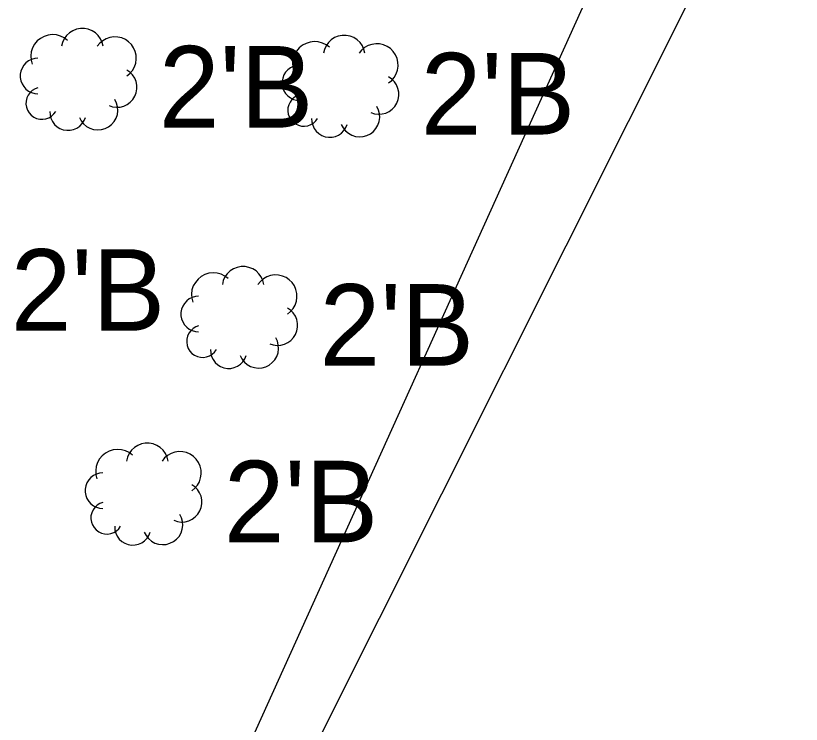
# Model space of a CAD drawing. Extents: x 1363693 to 1365209, y 422201 to 424153.
# Drawn here: x 1364147.8 to 1364163.19, y 422923.07 to 422936.96 of the extents above; entities that cross this region are included whole.
import ezdxf

# ---------------------------------------------------------------- set-up
doc = ezdxf.new("R2010")
doc.units = 0
for name, color, linetype in [('UT_X_FO', 7, 'Continuous'), ('VG_X_Cells', 7, 'Continuous'), ('VG_X_Flower_Bed', 7, 'Continuous'), ('VG_X_Text', 7, 'Continuous')]:
    doc.layers.add(name, color=color, linetype=linetype)

msp = doc.modelspace()

# ---------------------------------------------------------------- linework, layer by layer
at = {"layer": 'UT_X_FO'}
msp.add_lwpolyline([(1364198.41, 423083.145), (1364202.916, 423079.215), (1364206.614, 423072.625), (1364206.927, 423065.384), (1364205.607, 423052.889), (1364202.652, 423033.176), (1364193.585, 423006.537), (1364182.955, 422981.103), (1364130.325, 422876.058), (1364040.63, 422724.214)], dxfattribs=at)
at = {"layer": 'VG_X_Cells'}
for points in [[(1364149.511, 422936.36), (1364149.492, 422936.435), (1364149.46, 422936.506), (1364149.415, 422936.57), (1364149.358, 422936.624), (1364149.293, 422936.666), (1364149.22, 422936.695), (1364149.144, 422936.71), (1364149.065, 422936.71), (1364148.989, 422936.695), (1364148.916, 422936.666), (1364148.851, 422936.624), (1364148.794, 422936.57), (1364148.749, 422936.506), (1364148.716, 422936.435), (1364148.698, 422936.36)], [(1364148.814, 422936.476), (1364148.749, 422936.525), (1364148.676, 422936.56), (1364148.597, 422936.582), (1364148.515, 422936.588), (1364148.434, 422936.578), (1364148.356, 422936.554), (1364148.285, 422936.515), (1364148.221, 422936.464), (1364148.169, 422936.401), (1364148.129, 422936.33), (1364148.103, 422936.253), (1364148.093, 422936.172), (1364148.098, 422936.09), (1364148.118, 422936.011)], [(1364149.975, 422935.779), (1364150.036, 422935.828), (1364150.086, 422935.887), (1364150.125, 422935.955), (1364150.15, 422936.029), (1364150.161, 422936.105), (1364150.158, 422936.183), (1364150.14, 422936.259), (1364150.109, 422936.33), (1364150.065, 422936.395), (1364150.01, 422936.45), (1364149.946, 422936.493), (1364149.875, 422936.525), (1364149.799, 422936.542), (1364149.721, 422936.545), (1364149.644, 422936.534), (1364149.571, 422936.509), (1364149.503, 422936.47), (1364149.444, 422936.42), (1364149.395, 422936.36)], [(1364154.642, 422936.224), (1364154.623, 422936.299), (1364154.591, 422936.37), (1364154.546, 422936.434), (1364154.489, 422936.488), (1364154.424, 422936.53), (1364154.351, 422936.559), (1364154.275, 422936.574), (1364154.196, 422936.574), (1364154.12, 422936.559), (1364154.047, 422936.53), (1364153.982, 422936.488), (1364153.925, 422936.434), (1364153.88, 422936.37), (1364153.847, 422936.299), (1364153.829, 422936.224)], [(1364153.945, 422936.34), (1364153.88, 422936.389), (1364153.807, 422936.424), (1364153.728, 422936.446), (1364153.646, 422936.452), (1364153.565, 422936.442), (1364153.487, 422936.418), (1364153.416, 422936.379), (1364153.352, 422936.328), (1364153.3, 422936.265), (1364153.26, 422936.194), (1364153.234, 422936.117), (1364153.224, 422936.036), (1364153.229, 422935.954), (1364153.249, 422935.875)], [(1364155.106, 422935.643), (1364155.167, 422935.692), (1364155.217, 422935.751), (1364155.256, 422935.819), (1364155.281, 422935.893), (1364155.292, 422935.969), (1364155.289, 422936.047), (1364155.271, 422936.123), (1364155.24, 422936.194), (1364155.196, 422936.259), (1364155.141, 422936.314), (1364155.077, 422936.357), (1364155.006, 422936.389), (1364154.93, 422936.406), (1364154.852, 422936.409), (1364154.775, 422936.398), (1364154.702, 422936.373), (1364154.634, 422936.334), (1364154.575, 422936.284), (1364154.526, 422936.224)], [(1364148.234, 422936.127), (1364148.17, 422936.121), (1364148.108, 422936.104), (1364148.05, 422936.075), (1364147.999, 422936.036), (1364147.956, 422935.989), (1364147.922, 422935.934), (1364147.899, 422935.874), (1364147.887, 422935.811), (1364147.887, 422935.747), (1364147.899, 422935.684), (1364147.922, 422935.624), (1364147.956, 422935.569), (1364147.999, 422935.522), (1364148.05, 422935.483), (1364148.108, 422935.454), (1364148.17, 422935.437), (1364148.234, 422935.431)], [(1364153.365, 422935.991), (1364153.301, 422935.985), (1364153.239, 422935.968), (1364153.181, 422935.939), (1364153.13, 422935.9), (1364153.087, 422935.853), (1364153.053, 422935.798), (1364153.03, 422935.738), (1364153.018, 422935.675), (1364153.018, 422935.611), (1364153.03, 422935.548), (1364153.053, 422935.488), (1364153.087, 422935.433), (1364153.13, 422935.386), (1364153.181, 422935.347), (1364153.239, 422935.318), (1364153.301, 422935.301), (1364153.365, 422935.295)], [(1364149.627, 422935.198), (1364149.697, 422935.175), (1364149.771, 422935.165), (1364149.845, 422935.17), (1364149.917, 422935.188), (1364149.984, 422935.22), (1364150.043, 422935.264), (1364150.094, 422935.318), (1364150.133, 422935.381), (1364150.16, 422935.45), (1364150.173, 422935.523), (1364150.172, 422935.597), (1364150.157, 422935.67), (1364150.129, 422935.738), (1364150.088, 422935.8), (1364150.036, 422935.853), (1364149.975, 422935.895)], [(1364154.758, 422935.062), (1364154.828, 422935.039), (1364154.902, 422935.029), (1364154.976, 422935.034), (1364155.048, 422935.052), (1364155.115, 422935.084), (1364155.174, 422935.128), (1364155.225, 422935.182), (1364155.264, 422935.245), (1364155.291, 422935.314), (1364155.304, 422935.387), (1364155.303, 422935.461), (1364155.288, 422935.534), (1364155.26, 422935.602), (1364155.219, 422935.664), (1364155.167, 422935.717), (1364155.106, 422935.759)], [(1364148.234, 422935.547), (1364148.176, 422935.526), (1364148.123, 422935.494), (1364148.078, 422935.452), (1364148.042, 422935.402), (1364148.016, 422935.347), (1364148.001, 422935.287), (1364147.999, 422935.226), (1364148.008, 422935.165), (1364148.029, 422935.107), (1364148.061, 422935.055), (1364148.103, 422935.009), (1364148.152, 422934.973), (1364148.208, 422934.947), (1364148.268, 422934.932), (1364148.329, 422934.929), (1364148.39, 422934.939), (1364148.448, 422934.96), (1364148.5, 422934.991), (1364148.546, 422935.033), (1364148.582, 422935.082)], [(1364149.046, 422934.966), (1364149.081, 422934.899), (1364149.129, 422934.839), (1364149.186, 422934.79), (1364149.253, 422934.753), (1364149.325, 422934.73), (1364149.4, 422934.721), (1364149.476, 422934.726), (1364149.549, 422934.747), (1364149.617, 422934.78), (1364149.677, 422934.827), (1364149.727, 422934.884), (1364149.765, 422934.95), (1364149.79, 422935.022), (1364149.8, 422935.097), (1364149.795, 422935.173), (1364149.776, 422935.246), (1364149.743, 422935.315)], [(1364153.365, 422935.411), (1364153.307, 422935.39), (1364153.254, 422935.358), (1364153.209, 422935.316), (1364153.173, 422935.266), (1364153.147, 422935.211), (1364153.132, 422935.151), (1364153.13, 422935.09), (1364153.139, 422935.029), (1364153.16, 422934.971), (1364153.192, 422934.919), (1364153.234, 422934.873), (1364153.283, 422934.837), (1364153.339, 422934.811), (1364153.399, 422934.796), (1364153.46, 422934.793), (1364153.521, 422934.803), (1364153.579, 422934.824), (1364153.631, 422934.855), (1364153.677, 422934.897), (1364153.713, 422934.946)], [(1364154.177, 422934.83), (1364154.212, 422934.763), (1364154.26, 422934.703), (1364154.317, 422934.654), (1364154.384, 422934.617), (1364154.456, 422934.594), (1364154.531, 422934.585), (1364154.607, 422934.59), (1364154.68, 422934.611), (1364154.748, 422934.644), (1364154.808, 422934.691), (1364154.858, 422934.748), (1364154.896, 422934.814), (1364154.921, 422934.886), (1364154.931, 422934.961), (1364154.926, 422935.037), (1364154.907, 422935.11), (1364154.874, 422935.179)], [(1364148.466, 422935.082), (1364148.47, 422935.014), (1364148.487, 422934.948), (1364148.516, 422934.886), (1364148.556, 422934.83), (1364148.607, 422934.784), (1364148.665, 422934.748), (1364148.729, 422934.724), (1364148.797, 422934.713), (1364148.866, 422934.715), (1364148.932, 422934.73), (1364148.995, 422934.757), (1364149.051, 422934.796), (1364149.099, 422934.845), (1364149.137, 422934.903), (1364149.163, 422934.966)], [(1364153.597, 422934.946), (1364153.601, 422934.878), (1364153.618, 422934.812), (1364153.647, 422934.75), (1364153.687, 422934.694), (1364153.738, 422934.648), (1364153.796, 422934.612), (1364153.86, 422934.588), (1364153.928, 422934.577), (1364153.997, 422934.579), (1364154.063, 422934.594), (1364154.126, 422934.621), (1364154.182, 422934.66), (1364154.23, 422934.709), (1364154.268, 422934.767), (1364154.294, 422934.83)], [(1364152.66, 422931.692), (1364152.641, 422931.767), (1364152.609, 422931.838), (1364152.564, 422931.902), (1364152.507, 422931.956), (1364152.442, 422931.998), (1364152.369, 422932.027), (1364152.293, 422932.042), (1364152.214, 422932.042), (1364152.138, 422932.027), (1364152.065, 422931.998), (1364152, 422931.956), (1364151.943, 422931.902), (1364151.898, 422931.838), (1364151.865, 422931.767), (1364151.847, 422931.692)], [(1364151.963, 422931.808), (1364151.898, 422931.857), (1364151.825, 422931.892), (1364151.746, 422931.914), (1364151.664, 422931.92), (1364151.583, 422931.91), (1364151.505, 422931.886), (1364151.434, 422931.847), (1364151.37, 422931.796), (1364151.318, 422931.733), (1364151.278, 422931.662), (1364151.252, 422931.585), (1364151.242, 422931.504), (1364151.247, 422931.422), (1364151.267, 422931.343)], [(1364153.124, 422931.111), (1364153.185, 422931.16), (1364153.235, 422931.219), (1364153.274, 422931.287), (1364153.299, 422931.361), (1364153.31, 422931.437), (1364153.307, 422931.515), (1364153.289, 422931.591), (1364153.258, 422931.662), (1364153.214, 422931.727), (1364153.159, 422931.782), (1364153.095, 422931.825), (1364153.024, 422931.857), (1364152.948, 422931.874), (1364152.87, 422931.877), (1364152.793, 422931.866), (1364152.72, 422931.841), (1364152.652, 422931.802), (1364152.593, 422931.752), (1364152.544, 422931.692)], [(1364151.383, 422931.459), (1364151.319, 422931.453), (1364151.257, 422931.436), (1364151.199, 422931.407), (1364151.148, 422931.368), (1364151.105, 422931.321), (1364151.071, 422931.266), (1364151.048, 422931.206), (1364151.036, 422931.143), (1364151.036, 422931.079), (1364151.048, 422931.016), (1364151.071, 422930.956), (1364151.105, 422930.901), (1364151.148, 422930.854), (1364151.199, 422930.815), (1364151.257, 422930.786), (1364151.319, 422930.769), (1364151.383, 422930.763)], [(1364152.776, 422930.53), (1364152.846, 422930.507), (1364152.92, 422930.497), (1364152.994, 422930.502), (1364153.066, 422930.52), (1364153.133, 422930.552), (1364153.192, 422930.596), (1364153.243, 422930.65), (1364153.282, 422930.713), (1364153.309, 422930.782), (1364153.322, 422930.855), (1364153.321, 422930.929), (1364153.306, 422931.002), (1364153.278, 422931.07), (1364153.237, 422931.132), (1364153.185, 422931.185), (1364153.124, 422931.227)], [(1364151.383, 422930.879), (1364151.325, 422930.858), (1364151.272, 422930.826), (1364151.227, 422930.784), (1364151.191, 422930.734), (1364151.165, 422930.679), (1364151.15, 422930.619), (1364151.148, 422930.558), (1364151.157, 422930.497), (1364151.178, 422930.439), (1364151.21, 422930.387), (1364151.252, 422930.341), (1364151.301, 422930.305), (1364151.357, 422930.279), (1364151.417, 422930.264), (1364151.478, 422930.261), (1364151.539, 422930.271), (1364151.597, 422930.292), (1364151.649, 422930.323), (1364151.695, 422930.365), (1364151.731, 422930.414)], [(1364152.195, 422930.298), (1364152.23, 422930.231), (1364152.278, 422930.171), (1364152.335, 422930.122), (1364152.402, 422930.085), (1364152.474, 422930.062), (1364152.549, 422930.053), (1364152.625, 422930.058), (1364152.698, 422930.079), (1364152.766, 422930.112), (1364152.826, 422930.159), (1364152.876, 422930.216), (1364152.914, 422930.282), (1364152.939, 422930.354), (1364152.949, 422930.429), (1364152.944, 422930.505), (1364152.925, 422930.578), (1364152.892, 422930.647)], [(1364151.615, 422930.414), (1364151.619, 422930.346), (1364151.636, 422930.28), (1364151.665, 422930.218), (1364151.705, 422930.162), (1364151.756, 422930.116), (1364151.814, 422930.08), (1364151.878, 422930.056), (1364151.946, 422930.045), (1364152.015, 422930.047), (1364152.081, 422930.062), (1364152.144, 422930.089), (1364152.2, 422930.128), (1364152.248, 422930.177), (1364152.286, 422930.235), (1364152.312, 422930.298)], [(1364150.783, 422928.23), (1364150.764, 422928.305), (1364150.732, 422928.376), (1364150.687, 422928.44), (1364150.63, 422928.494), (1364150.565, 422928.536), (1364150.492, 422928.565), (1364150.416, 422928.58), (1364150.337, 422928.58), (1364150.261, 422928.565), (1364150.188, 422928.536), (1364150.123, 422928.494), (1364150.066, 422928.44), (1364150.021, 422928.376), (1364149.988, 422928.305), (1364149.97, 422928.23)], [(1364150.086, 422928.346), (1364150.021, 422928.395), (1364149.948, 422928.43), (1364149.869, 422928.452), (1364149.787, 422928.458), (1364149.706, 422928.448), (1364149.628, 422928.424), (1364149.557, 422928.385), (1364149.493, 422928.334), (1364149.441, 422928.271), (1364149.401, 422928.2), (1364149.375, 422928.123), (1364149.365, 422928.042), (1364149.37, 422927.96), (1364149.39, 422927.881)], [(1364151.247, 422927.649), (1364151.308, 422927.698), (1364151.358, 422927.757), (1364151.397, 422927.825), (1364151.422, 422927.899), (1364151.433, 422927.975), (1364151.43, 422928.053), (1364151.412, 422928.129), (1364151.381, 422928.2), (1364151.337, 422928.265), (1364151.282, 422928.32), (1364151.218, 422928.363), (1364151.147, 422928.395), (1364151.071, 422928.412), (1364150.993, 422928.415), (1364150.916, 422928.404), (1364150.843, 422928.379), (1364150.775, 422928.34), (1364150.716, 422928.29), (1364150.667, 422928.23)], [(1364149.506, 422927.997), (1364149.442, 422927.991), (1364149.38, 422927.974), (1364149.322, 422927.945), (1364149.271, 422927.906), (1364149.228, 422927.859), (1364149.194, 422927.804), (1364149.171, 422927.744), (1364149.159, 422927.681), (1364149.159, 422927.617), (1364149.171, 422927.554), (1364149.194, 422927.494), (1364149.228, 422927.439), (1364149.271, 422927.392), (1364149.322, 422927.353), (1364149.38, 422927.324), (1364149.442, 422927.307), (1364149.506, 422927.301)], [(1364150.899, 422927.068), (1364150.969, 422927.045), (1364151.043, 422927.035), (1364151.117, 422927.04), (1364151.189, 422927.058), (1364151.256, 422927.09), (1364151.315, 422927.134), (1364151.366, 422927.188), (1364151.405, 422927.251), (1364151.432, 422927.32), (1364151.445, 422927.393), (1364151.444, 422927.467), (1364151.429, 422927.54), (1364151.401, 422927.608), (1364151.36, 422927.67), (1364151.308, 422927.723), (1364151.247, 422927.765)], [(1364149.506, 422927.417), (1364149.448, 422927.396), (1364149.395, 422927.364), (1364149.35, 422927.322), (1364149.314, 422927.272), (1364149.288, 422927.217), (1364149.273, 422927.157), (1364149.271, 422927.096), (1364149.28, 422927.035), (1364149.301, 422926.977), (1364149.333, 422926.925), (1364149.375, 422926.879), (1364149.424, 422926.843), (1364149.48, 422926.817), (1364149.54, 422926.802), (1364149.601, 422926.799), (1364149.662, 422926.809), (1364149.72, 422926.83), (1364149.772, 422926.861), (1364149.818, 422926.903), (1364149.854, 422926.952)], [(1364150.318, 422926.836), (1364150.353, 422926.769), (1364150.401, 422926.709), (1364150.458, 422926.66), (1364150.525, 422926.623), (1364150.597, 422926.6), (1364150.672, 422926.591), (1364150.748, 422926.596), (1364150.821, 422926.617), (1364150.889, 422926.65), (1364150.949, 422926.697), (1364150.999, 422926.754), (1364151.037, 422926.82), (1364151.062, 422926.892), (1364151.072, 422926.967), (1364151.067, 422927.043), (1364151.048, 422927.116), (1364151.015, 422927.185)], [(1364149.738, 422926.952), (1364149.742, 422926.884), (1364149.759, 422926.818), (1364149.788, 422926.756), (1364149.828, 422926.7), (1364149.879, 422926.654), (1364149.937, 422926.618), (1364150.001, 422926.594), (1364150.069, 422926.583), (1364150.138, 422926.585), (1364150.204, 422926.6), (1364150.267, 422926.627), (1364150.323, 422926.666), (1364150.371, 422926.715), (1364150.409, 422926.773), (1364150.435, 422926.836)]]:
    msp.add_lwpolyline(points, dxfattribs=at)
at = {"layer": 'VG_X_Flower_Bed'}
msp.add_line((1364150.21, 422917.879), (1364159.397, 422938.209), dxfattribs=at)

# ---------------------------------------------------------------- texts
at = {"layer": 'VG_X_Text'}
for p in [(1364150.604, 422934.766), (1364155.735, 422934.63), (1364147.7, 422930.783), (1364153.753, 422930.098), (1364151.876, 422926.636)]:
    msp.add_text("2'B", height=1.6, dxfattribs=at).set_placement(p)

doc.saveas('drawing.dxf')
